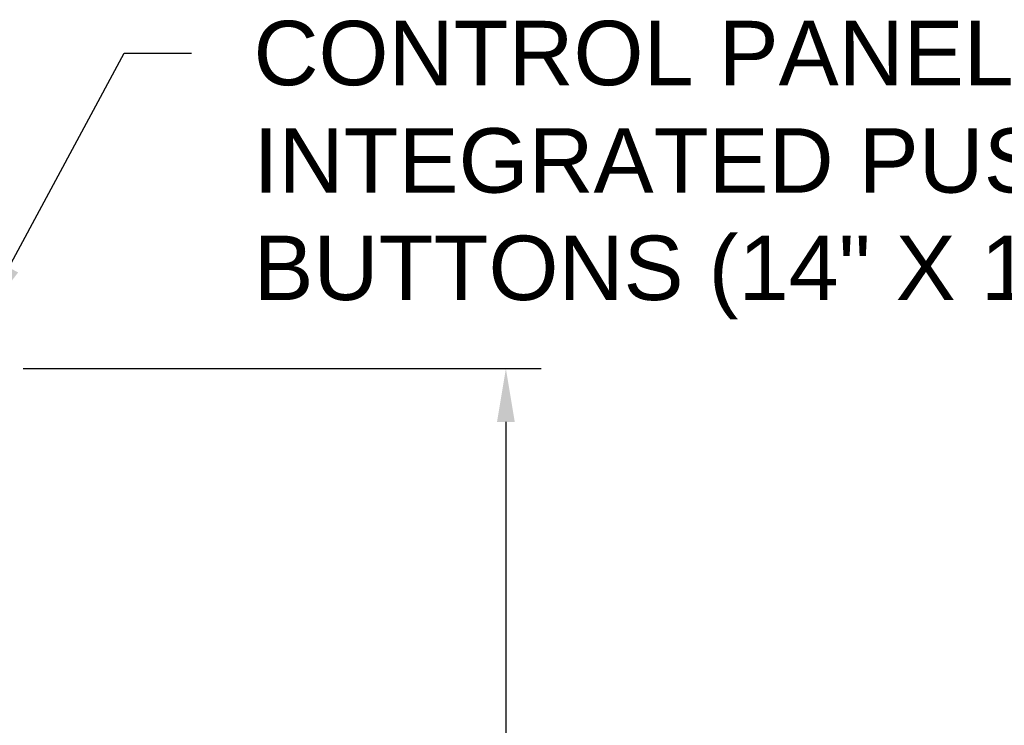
# Model space of a CAD drawing. Header units: inches. Extents: x 170 to 312, y 215 to 248.
# Tile 271 of 286: x 305.57 to 307.01, y 241.6 to 242.63. Entities that reach past the tile are written whole.
import ezdxf
from ezdxf import colors
from ezdxf.entities.mleader import LeaderData, LeaderLine
from ezdxf.math import Vec2, Vec3

# ---------------------------------------------------------------- set-up
doc = ezdxf.new("R2010")
doc.units = ezdxf.units.IN
doc.header["$LTSCALE"] = 0.25
doc.header["$MEASUREMENT"] = 0
doc.layers.add('ANNOTATIONS', color=1, linetype='Continuous')
doc.styles.add('ARIAL', font='arial.ttf', dxfattribs={"height": 0.09375})

msp = doc.modelspace()

# ---------------------------------------------------------------- linework, layer by layer
at = {"layer": 'ANNOTATIONS'}
for p, q in [((305.57854, 242.11772), (306.33193, 242.11772)), ((306.28083, 242.04006), (306.28083, 241.23964))]:
    msp.add_line(p, q, dxfattribs=at)
msp.add_solid([(306.26789, 242.04006), (306.29378, 242.04006), (306.28083, 242.11772)], dxfattribs=at)

# ---------------------------------------------------------------- leaders
ml = msp.add_multileader_mtext('Standard', dxfattribs=at)
ml.set_content('CONTROL PANEL WITH INTEGRATED PUSH BUTTONS (14" X 16")\\P ', color=256, style='ARIAL')
ml.set_leader_properties()
ml.build(insert=Vec2(0, 0))
ml.multileader.update_dxf_attribs({"dogleg_length": 0.36, "arrow_head_size": 0.09375})
ctx = ml.context
ctx.base_point, ctx.char_height, ctx.arrow_head_size, ctx.landing_gap_size, ctx.plane_origin = Vec3(305.82367, 242.5768), 0.09375, 0.09375, 0.09, Vec3(305.03863, 242.14357)
notes = []
notes.append((ctx, [(0, (1, 1, 0), (305.72571, 242.5768), (1, 0), 0.09796, [(0, [(305.51321, 242.18229)], 0, [])])]))
ctx.mtext.insert, ctx.mtext.width, ctx.mtext.flow_direction = Vec3(305.91367, 242.62368), 1.6815781, 5
for ctx, leaders in notes:
    for number, flags, end, landing, length, lines in leaders:
        leader = LeaderData()
        leader.index, (leader.has_last_leader_line, leader.has_dogleg_vector, leader.attachment_direction) = number, flags
        leader.last_leader_point, leader.dogleg_vector, leader.dogleg_length = Vec3(end), Vec3(landing), length
        for number, points, colour, breaks in lines:
            line = LeaderLine()
            line.index, line.vertices, line.color, line.breaks = number, Vec3.list(points), colors.encode_raw_color(colour), breaks
            leader.lines.append(line)
        ctx.leaders.append(leader)

doc.saveas('drawing.dxf')
